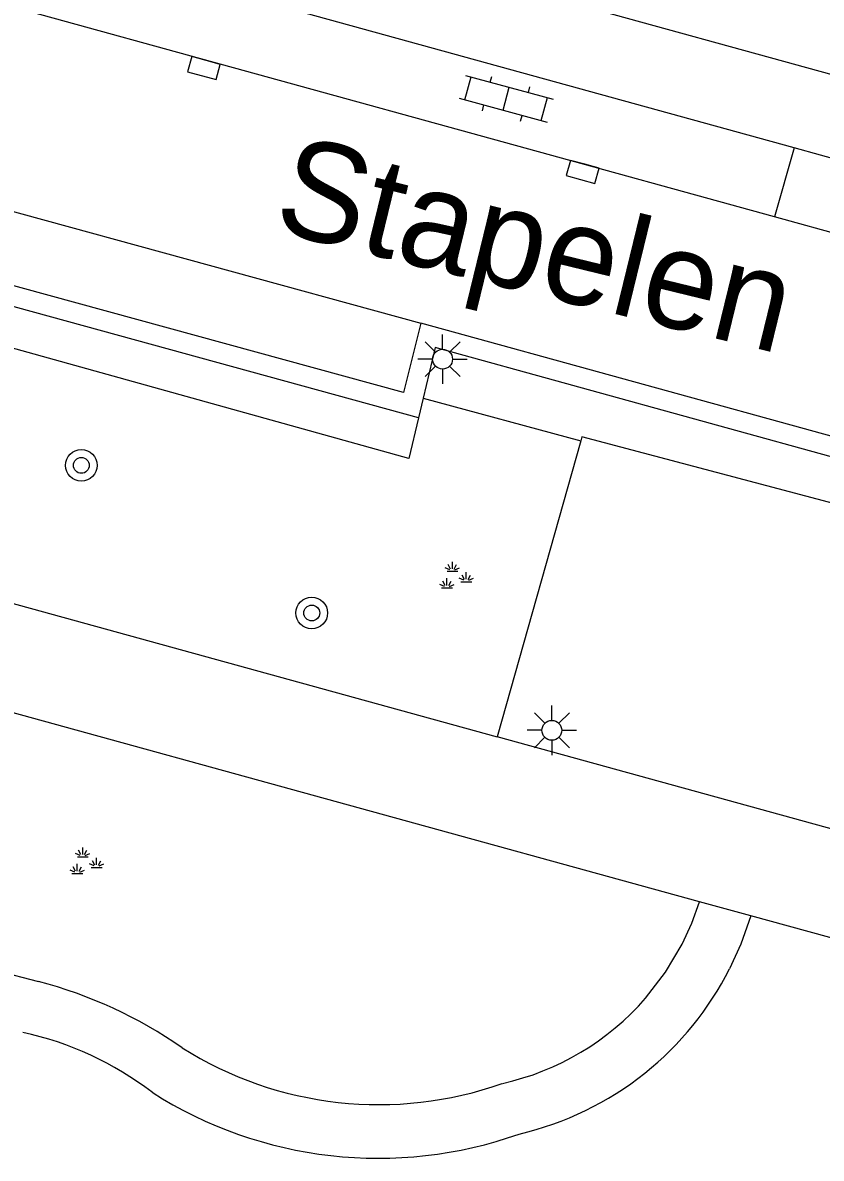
# Model space of a CAD drawing. Extents: x 136000 to 141014, y 402000 to 403500.
# Drawn here: x 138954.48 to 138974.65, y 402494.58 to 402523.29 of the extents above; entities that cross this region are included whole.
import ezdxf

# ---------------------------------------------------------------- set-up
doc = ezdxf.new("R2010")
doc.units = 0
for name, color, linetype in [('gg-anno-openbare ruimte label', 7, 'Continuous'), ('gg-knt-verharding', 7, 'Continuous'), ('gg-knt-verharding nz', 7, 'Continuous'), ('gt-grn-groengrens', 7, 'Continuous'), ('gt-symb-boom', 7, 'Continuous'), ('gt-symb-groenvak', 7, 'Continuous'), ('gt-symb-klinker verharding', 7, 'Continuous'), ('gt-symb-kolk', 7, 'Continuous'), ('gt-symb-lichtmast', 7, 'Continuous')]:
    doc.layers.add(name, color=color, linetype=linetype)

# ---------------------------------------------------------------- blocks, each defined once
blk = doc.blocks.new('gt0-LMAST')
at = {"layer": 'gt-symb-lichtmast'}
for p, q in [((-0.005, 0.246), (-0.005, 0.621)), ((-0.182, 0.173), (-0.447, 0.438)), ((0.172, 0.173), (0.437, 0.438)), ((-0.255, -0.004), (-0.63, -0.004)), ((-0.182, -0.181), (-0.447, -0.446)), ((-0.005, -0.254), (-0.005, -0.629)), ((0.437, -0.446), (0.172, -0.181)), ((0.245, -0.004), (0.62, -0.004))]:
    blk.add_line(p, q, dxfattribs=at)
blk.add_circle((-0.005, -0.004), 0.25, dxfattribs=at)
blk = doc.blocks.new('gt0-KL1')
at = {"layer": 'gt-symb-klinker verharding'}
for p, q in [((-1.15, 0.3), (1.15, 0.3)), ((-1, -0.3), (-1, 0.3)), ((-0.5, 0.3), (-0.5, 0.45)), ((0, -0.3), (0, 0.3)), ((0.5, 0.3), (0.5, 0.45)), ((1, -0.3), (1, 0.3)), ((-1.15, -0.3), (1.15, -0.3)), ((-0.5, -0.45), (-0.5, -0.3)), ((0.5, -0.45), (0.5, -0.3))]:
    blk.add_line(p, q, dxfattribs=at)
blk = doc.blocks.new('gt0-KOLK')
at = {"layer": 'gt-symb-kolk'}
blk.add_lwpolyline([(0, 0), (0.375, 0), (0.375, 0.4), (-0.375, 0.4), (-0.375, 0), (0, 0)], dxfattribs=at)
blk = doc.blocks.new('gt0-BOOM')
at = {"layer": 'gt-symb-boom'}
for radius in [0.4, 0.2]:
    blk.add_circle((0, 0), radius, dxfattribs=at)
blk = doc.blocks.new('gt0-GRVAK')
at = {"layer": 'gt-symb-groenvak'}
for p, q in [((-0.091, 0.211), (-0.156, 0.322)), ((-0.047, 0.214), (-0.047, 0.393)), ((-0.004, 0.211), (0.061, 0.322)), ((-0.11, 0.189), (-0.228, 0.24)), ((-0.182, 0.153), (0.088, 0.153)), ((0.015, 0.189), (0.133, 0.24)), ((0.262, -0.052), (0.197, 0.059)), ((0.305, -0.049), (0.305, 0.13)), ((0.349, -0.052), (0.414, 0.059)), ((-0.245, -0.228), (-0.363, -0.177)), ((-0.318, -0.264), (-0.047, -0.264)), ((-0.226, -0.206), (-0.291, -0.095)), ((-0.183, -0.203), (-0.183, -0.024)), ((-0.139, -0.206), (-0.074, -0.095)), ((-0.12, -0.228), (-0.002, -0.177)), ((0.243, -0.074), (0.125, -0.023)), ((0.17, -0.11), (0.441, -0.11)), ((0.368, -0.074), (0.486, -0.023))]:
    blk.add_line(p, q, dxfattribs=at)

msp = doc.modelspace()

# ---------------------------------------------------------------- linework, layer by layer
at = {"layer": 'gg-knt-verharding'}
for p, q in [((139000, 402515.058), (138949.166, 402529.08)), ((138973.969, 402520.125), (138948.588, 402527.146)), ((138979.453, 402518.608), (138973.969, 402520.125)), ((138986.417, 402509.668), (138964.532, 402515.697)), ((138964.597, 402513.802), (138964.48, 402513.306)), ((138968.574, 402512.717), (138966.462, 402505.24)), ((138949.176, 402510.003), (138966.462, 402505.24)), ((138971.575, 402501.071), (138948.489, 402507.426)), ((138975.8, 402502.667), (138966.462, 402505.24)), ((138972.868, 402500.715), (138971.575, 402501.071)), ((138975.466, 402500), (138972.868, 402500.715)), ((138952.962, 402499.549), (138954.879, 402499.054))]:
    msp.add_line(p, q, dxfattribs=at)
for points in [[(138964.48, 402513.306), (138946.285, 402518.301), (138946.901, 402520.539)], [(138964.532, 402515.697), (138964.097, 402513.94), (138946.901, 402518.655), (138947.41, 402520.391)], [(138985.433, 402508.043), (138985.764, 402509.315), (138964.901, 402515.082), (138964.597, 402513.802)], [(138977.902, 402510.196), (138977.944, 402510.346), (138968.604, 402512.822), (138968.574, 402512.717)], [(138970.213, 402498.629), (138970.719, 402499.286), (138971.14, 402500), (138971.381, 402500.526), (138971.575, 402501.071)], [(138972.868, 402500.715), (138972.619, 402500), (138972.334, 402499.373)]]:
    msp.add_lwpolyline(points, dxfattribs=at)
for centre, radius, start, end in [((138965.186, 402502.996), 8.014, 308.6749, 333.1193), ((138951.966, 402487.983), 11.448, 55.163, 75.2607), ((138965.123, 402503.069), 6.755, 282.5882, 318.9005), ((138952.752, 402489.752), 8.198, 52.4616, 77.8258), ((138963.479, 402505.258), 9.317, 237.7387, 289.5359), ((138965.201, 402502.975), 7.988, 283.1528, 308.6853), ((138963.463, 402505.218), 10.633, 237.4804, 289.5369)]:
    msp.add_arc(centre, radius, start, end, dxfattribs=at)
at = {"layer": 'gg-knt-verharding nz'}
for p, q in [((138973.47, 402518.382), (138948.062, 402525.385)), ((138947.41, 402520.391), (138964.532, 402515.697)), ((138973.969, 402520.125), (138973.47, 402518.382)), ((138978.912, 402516.882), (138973.47, 402518.382))]:
    msp.add_line(p, q, dxfattribs=at)
at = {"layer": 'gt-grn-groengrens'}
msp.add_line((138964.597, 402513.802), (138968.574, 402512.717), dxfattribs=at)
msp.add_lwpolyline([(138964.48, 402513.306), (138964.236, 402512.278), (138944.847, 402517.674), (138945.724, 402520.85)], dxfattribs=at)

# ---------------------------------------------------------------- block references
at = {"layer": 'gt-symb-boom'}
for p in [(138955.961, 402512.1), (138961.781, 402508.369)]:
    msp.add_blockref('gt0-BOOM', p, dxfattribs=at)
at = {"layer": 'gt-symb-groenvak'}
for p in [(138965.38, 402509.27), (138956.043, 402502.049)]:
    msp.add_blockref('gt0-GRVAK', p, dxfattribs=at)
at = {"layer": 'gt-symb-klinker verharding', "rotation": -15.189787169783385}
msp.add_blockref('gt0-KL1', (138966.692, 402521.369), dxfattribs=at)
at = {"layer": 'gt-symb-kolk'}
for p, rotation in [((138959.11, 402522.337), 164.6292745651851), ((138968.677, 402519.712), 164.6292745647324)]:
    msp.add_blockref('gt0-KOLK', p, dxfattribs=dict(at, rotation=rotation))
at = {"layer": 'gt-symb-lichtmast'}
for p in [(138965.09, 402514.789), (138967.85, 402505.407)]:
    msp.add_blockref('gt0-LMAST', p, dxfattribs=at)

# ---------------------------------------------------------------- texts
at = {"layer": 'gg-anno-openbare ruimte label'}
msp.add_text('Stapelen', height=2.5, rotation=346.3, dxfattribs=at).set_placement((138960.747, 402518.047))

doc.saveas('drawing.dxf')
